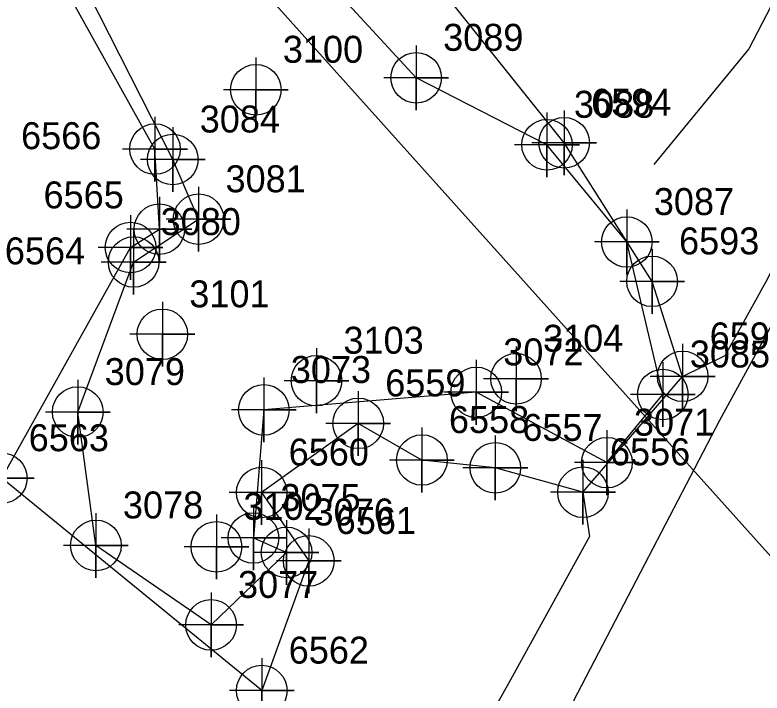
# Model space of a CAD drawing. Extents: x 2062781 to 2066835, y 358981 to 366501.
# Drawn here: x 2065606.8 to 2065676, y 364732.7 to 364795.6 of the extents above; entities that cross this region are included whole.
import ezdxf

# ---------------------------------------------------------------- set-up
doc = ezdxf.new("R2010")
doc.units = 0
for name, color, linetype in [('Exist DTM Breakline Underwater Cogo Number', 7, 'Continuous'), ('Exist DTM Breakline Underwater Cogo Point CELL', 7, 'Continuous'), ('Exist DTM Drainline', 7, 'Continuous'), ('Exist DTM Regular Point Underwater CELL', 7, 'Continuous'), ('Exist DTM Regular Point Underwater Cogo Number', 7, 'Continuous'), ('Exist DTM Ridgeline', 7, 'Continuous'), ('Exist DTM Ridgeline Cogo Number', 7, 'Continuous'), ('Exist DTM Ridgeline Cogo Point CELL', 7, 'Continuous'), ('PH Exist DTM Breakline', 7, 'Continuous')]:
    doc.layers.add(name, color=color, linetype=linetype)

msp = doc.modelspace()

# ---------------------------------------------------------------- linework, layer by layer
at = {"layer": 'Exist DTM Breakline Underwater Cogo Number'}
for points in [[(2065578.889, 364854.618), (2065687.958, 364732.994)], [(2065578.889, 364854.618), (2065687.958, 364732.994)], [(2065578.889, 364854.618), (2065687.958, 364732.994)], [(2065578.889, 364854.618), (2065687.958, 364732.994)], [(2065578.889, 364854.618), (2065687.958, 364732.994)], [(2065578.889, 364854.618), (2065687.958, 364732.994)], [(2065578.889, 364854.618), (2065687.958, 364732.994)], [(2065578.889, 364854.618), (2065687.958, 364732.994)], [(2065578.889, 364854.618), (2065687.958, 364732.994)], [(2065578.889, 364854.618), (2065687.958, 364732.994)], [(2065578.889, 364854.618), (2065687.958, 364732.994)], [(2065578.889, 364854.618), (2065687.958, 364732.994)], [(2065578.889, 364854.618), (2065687.958, 364732.994)], [(2065578.889, 364854.618), (2065687.958, 364732.994)], [(2065578.889, 364854.618), (2065687.958, 364732.994)], [(2065578.889, 364854.618), (2065687.958, 364732.994)], [(2065578.889, 364854.618), (2065687.958, 364732.994)], [(2065578.889, 364854.618), (2065687.958, 364732.994)], [(2065659.449, 364751.326), (2065668.688, 364762.072)], [(2065659.449, 364751.326), (2065668.688, 364762.072)], [(2065659.449, 364751.326), (2065668.688, 364762.072)], [(2065661.673, 364754.071), (2065666.85, 364760.395)], [(2065661.673, 364754.071), (2065666.85, 364760.395)], [(2065661.673, 364754.071), (2065666.85, 364760.395)], [(2065665.175, 364744.65), (2065672.12, 364758.014)], [(2065665.175, 364744.65), (2065672.12, 364758.014)], [(2065665.175, 364744.65), (2065672.12, 364758.014)]]:
    msp.add_lwpolyline(points, dxfattribs=at)
at = {"layer": 'Exist DTM Breakline Underwater Cogo Point CELL'}
for points in [[(2065643.992, 364792.754), (2065643.992, 364786.754), (2065643.992, 364789.754), (2065646.992, 364789.754), (2065640.992, 364789.754)], [(2065643.992, 364792.754), (2065643.992, 364786.754), (2065643.992, 364789.754), (2065646.992, 364789.754), (2065640.992, 364789.754)], [(2065643.992, 364792.754), (2065643.992, 364786.754), (2065643.992, 364789.754), (2065646.992, 364789.754), (2065640.992, 364789.754)], [(2065656.115, 364786.544), (2065656.115, 364780.544), (2065656.115, 364783.544), (2065659.115, 364783.544), (2065653.115, 364783.544)], [(2065656.115, 364786.544), (2065656.115, 364780.544), (2065656.115, 364783.544), (2065659.115, 364783.544), (2065653.115, 364783.544)], [(2065656.115, 364786.544), (2065656.115, 364780.544), (2065656.115, 364783.544), (2065659.115, 364783.544), (2065653.115, 364783.544)], [(2065621.436, 364785.18), (2065621.436, 364779.18), (2065621.436, 364782.18), (2065624.436, 364782.18), (2065618.436, 364782.18)], [(2065621.436, 364785.18), (2065621.436, 364779.18), (2065621.436, 364782.18), (2065624.436, 364782.18), (2065618.436, 364782.18)], [(2065621.436, 364785.18), (2065621.436, 364779.18), (2065621.436, 364782.18), (2065624.436, 364782.18), (2065618.436, 364782.18)], [(2065623.826, 364779.64), (2065623.826, 364773.64), (2065623.826, 364776.64), (2065626.826, 364776.64), (2065620.826, 364776.64)], [(2065623.826, 364779.64), (2065623.826, 364773.64), (2065623.826, 364776.64), (2065626.826, 364776.64), (2065620.826, 364776.64)], [(2065623.826, 364779.64), (2065623.826, 364773.64), (2065623.826, 364776.64), (2065626.826, 364776.64), (2065620.826, 364776.64)], [(2065663.513, 364777.53), (2065663.513, 364771.53), (2065663.513, 364774.53), (2065666.513, 364774.53), (2065660.513, 364774.53)], [(2065663.513, 364777.53), (2065663.513, 364771.53), (2065663.513, 364774.53), (2065666.513, 364774.53), (2065660.513, 364774.53)], [(2065663.513, 364777.53), (2065663.513, 364771.53), (2065663.513, 364774.53), (2065666.513, 364774.53), (2065660.513, 364774.53)], [(2065617.809, 364775.673), (2065617.809, 364769.673), (2065617.809, 364772.673), (2065620.809, 364772.673), (2065614.809, 364772.673)], [(2065617.809, 364775.673), (2065617.809, 364769.673), (2065617.809, 364772.673), (2065620.809, 364772.673), (2065614.809, 364772.673)], [(2065617.809, 364775.673), (2065617.809, 364769.673), (2065617.809, 364772.673), (2065620.809, 364772.673), (2065614.809, 364772.673)], [(2065649.563, 364763.591), (2065649.563, 364757.591), (2065649.563, 364760.591), (2065652.563, 364760.591), (2065646.563, 364760.591)], [(2065649.563, 364763.591), (2065649.563, 364757.591), (2065649.563, 364760.591), (2065652.563, 364760.591), (2065646.563, 364760.591)], [(2065649.563, 364763.591), (2065649.563, 364757.591), (2065649.563, 364760.591), (2065652.563, 364760.591), (2065646.563, 364760.591)], [(2065666.85, 364763.395), (2065666.85, 364757.395), (2065666.85, 364760.395), (2065669.85, 364760.395), (2065663.85, 364760.395)], [(2065666.85, 364763.395), (2065666.85, 364757.395), (2065666.85, 364760.395), (2065669.85, 364760.395), (2065663.85, 364760.395)], [(2065666.85, 364763.395), (2065666.85, 364757.395), (2065666.85, 364760.395), (2065669.85, 364760.395), (2065663.85, 364760.395)], [(2065629.875, 364761.959), (2065629.875, 364755.959), (2065629.875, 364758.959), (2065632.875, 364758.959), (2065626.875, 364758.959)], [(2065629.875, 364761.959), (2065629.875, 364755.959), (2065629.875, 364758.959), (2065632.875, 364758.959), (2065626.875, 364758.959)], [(2065629.875, 364761.959), (2065629.875, 364755.959), (2065629.875, 364758.959), (2065632.875, 364758.959), (2065626.875, 364758.959)], [(2065612.628, 364761.763), (2065612.628, 364755.763), (2065612.628, 364758.763), (2065615.628, 364758.763), (2065609.628, 364758.763)], [(2065612.628, 364761.763), (2065612.628, 364755.763), (2065612.628, 364758.763), (2065615.628, 364758.763), (2065609.628, 364758.763)], [(2065612.628, 364761.763), (2065612.628, 364755.763), (2065612.628, 364758.763), (2065615.628, 364758.763), (2065609.628, 364758.763)], [(2065661.673, 364757.071), (2065661.673, 364751.071), (2065661.673, 364754.071), (2065664.673, 364754.071), (2065658.673, 364754.071)], [(2065661.673, 364757.071), (2065661.673, 364751.071), (2065661.673, 364754.071), (2065664.673, 364754.071), (2065658.673, 364754.071)], [(2065661.673, 364757.071), (2065661.673, 364751.071), (2065661.673, 364754.071), (2065664.673, 364754.071), (2065658.673, 364754.071)], [(2065628.911, 364750.088), (2065628.911, 364744.088), (2065628.911, 364747.088), (2065631.911, 364747.088), (2065625.911, 364747.088)], [(2065628.911, 364750.088), (2065628.911, 364744.088), (2065628.911, 364747.088), (2065631.911, 364747.088), (2065625.911, 364747.088)], [(2065628.911, 364750.088), (2065628.911, 364744.088), (2065628.911, 364747.088), (2065631.911, 364747.088), (2065625.911, 364747.088)], [(2065614.317, 364749.399), (2065614.317, 364743.399), (2065614.317, 364746.399), (2065617.317, 364746.399), (2065611.317, 364746.399)], [(2065614.317, 364749.399), (2065614.317, 364743.399), (2065614.317, 364746.399), (2065617.317, 364746.399), (2065611.317, 364746.399)], [(2065614.317, 364749.399), (2065614.317, 364743.399), (2065614.317, 364746.399), (2065617.317, 364746.399), (2065611.317, 364746.399)], [(2065631.985, 364748.747), (2065631.985, 364742.747), (2065631.985, 364745.747), (2065634.985, 364745.747), (2065628.985, 364745.747)], [(2065631.985, 364748.747), (2065631.985, 364742.747), (2065631.985, 364745.747), (2065634.985, 364745.747), (2065628.985, 364745.747)], [(2065631.985, 364748.747), (2065631.985, 364742.747), (2065631.985, 364745.747), (2065634.985, 364745.747), (2065628.985, 364745.747)], [(2065624.985, 364742.028), (2065624.985, 364736.028), (2065624.985, 364739.028), (2065627.985, 364739.028), (2065621.985, 364739.028)], [(2065624.985, 364742.028), (2065624.985, 364736.028), (2065624.985, 364739.028), (2065627.985, 364739.028), (2065621.985, 364739.028)], [(2065624.985, 364742.028), (2065624.985, 364736.028), (2065624.985, 364739.028), (2065627.985, 364739.028), (2065621.985, 364739.028)]]:
    msp.add_lwpolyline(points, dxfattribs=at)
for centre in [(2065643.992, 364789.754), (2065643.992, 364789.754), (2065643.992, 364789.754), (2065656.115, 364783.544), (2065656.115, 364783.544), (2065656.115, 364783.544), (2065621.436, 364782.18), (2065621.436, 364782.18), (2065621.436, 364782.18), (2065623.826, 364776.64), (2065623.826, 364776.64), (2065623.826, 364776.64), (2065663.513, 364774.53), (2065663.513, 364774.53), (2065663.513, 364774.53), (2065617.809, 364772.673), (2065617.809, 364772.673), (2065617.809, 364772.673), (2065649.563, 364760.591), (2065649.563, 364760.591), (2065649.563, 364760.591), (2065666.85, 364760.395), (2065666.85, 364760.395), (2065666.85, 364760.395), (2065629.875, 364758.959), (2065629.875, 364758.959), (2065629.875, 364758.959), (2065612.628, 364758.763), (2065612.628, 364758.763), (2065612.628, 364758.763), (2065661.673, 364754.071), (2065661.673, 364754.071), (2065661.673, 364754.071), (2065628.911, 364747.088), (2065628.911, 364747.088), (2065628.911, 364747.088), (2065614.317, 364746.399), (2065614.317, 364746.399), (2065614.317, 364746.399), (2065631.985, 364745.747), (2065631.985, 364745.747), (2065631.985, 364745.747), (2065624.985, 364739.028), (2065624.985, 364739.028), (2065624.985, 364739.028)]:
    msp.add_circle(centre, 2.344, dxfattribs=at)
at = {"layer": 'Exist DTM Drainline'}
msp.add_line((2065661.673, 364754.071), (2065666.85, 364760.395), dxfattribs=at)
for points in [[(2065666.85, 364760.395), (2065663.513, 364774.53), (2065656.115, 364783.544), (2065643.992, 364789.754), (2065635.157, 364799.37), (2065621.194, 364826.469), (2065590.495, 364848.639), (2065578.889, 364854.618)], [(2065661.673, 364754.071), (2065649.563, 364760.591), (2065629.875, 364758.959), (2065628.911, 364747.088), (2065631.985, 364745.747), (2065624.985, 364739.028), (2065614.317, 364746.399), (2065612.628, 364758.763), (2065617.809, 364772.673), (2065623.826, 364776.64), (2065621.436, 364782.18), (2065611.693, 364801.446), (2065589.818, 364832.268), (2065575.191, 364845.715)]]:
    msp.add_lwpolyline(points, dxfattribs=at)
at = {"layer": 'Exist DTM Regular Point Underwater CELL'}
for points in [[(2065629.136, 364791.647), (2065629.136, 364785.647), (2065629.136, 364788.647), (2065632.136, 364788.647), (2065626.136, 364788.647)], [(2065620.471, 364768.972), (2065620.471, 364762.972), (2065620.471, 364765.972), (2065623.471, 364765.972), (2065617.471, 364765.972)], [(2065653.247, 364764.852), (2065653.247, 364758.852), (2065653.247, 364761.852), (2065656.247, 364761.852), (2065650.247, 364761.852)], [(2065634.753, 364764.671), (2065634.753, 364758.671), (2065634.753, 364761.671), (2065637.753, 364761.671), (2065631.753, 364761.671)], [(2065625.482, 364749.267), (2065625.482, 364743.267), (2065625.482, 364746.267), (2065628.482, 364746.267), (2065622.482, 364746.267)]]:
    msp.add_lwpolyline(points, dxfattribs=at)
for centre in [(2065629.136, 364788.647), (2065620.471, 364765.972), (2065634.753, 364761.671), (2065653.247, 364761.852), (2065625.482, 364746.267)]:
    msp.add_circle(centre, 2.344, dxfattribs=at)
at = {"layer": 'Exist DTM Ridgeline'}
for p, q in [((2065668.688, 364762.072), (2065672.63, 364764.011)), ((2065659.449, 364751.326), (2065668.688, 364762.072)), ((2065659.449, 364751.326), (2065660.055, 364747.209))]:
    msp.add_line(p, q, dxfattribs=at)
for points in [[(2065668.688, 364762.072), (2065665.853, 364770.88), (2065657.704, 364783.731), (2065626.106, 364823.214), (2065607.737, 364842.286), (2065598.43, 364846.293), (2065583.754, 364854.648)], [(2065617.525, 364774.017), (2065620.191, 364775.713), (2065619.788, 364783.147), (2065605.023, 364809.606)], [(2065659.449, 364751.326), (2065651.328, 364753.587), (2065644.528, 364754.315), (2065638.624, 364757.713), (2065629.674, 364751.302), (2065634.035, 364744.958), (2065629.681, 364732.94), (2065605.585, 364752.632), (2065617.525, 364774.017)]]:
    msp.add_lwpolyline(points, dxfattribs=at)
at = {"layer": 'Exist DTM Ridgeline Cogo Point CELL'}
for points in [[(2065619.788, 364786.147), (2065619.788, 364780.147), (2065619.788, 364783.147), (2065622.788, 364783.147), (2065616.788, 364783.147)], [(2065619.788, 364786.147), (2065619.788, 364780.147), (2065619.788, 364783.147), (2065622.788, 364783.147), (2065616.788, 364783.147)], [(2065619.788, 364786.147), (2065619.788, 364780.147), (2065619.788, 364783.147), (2065622.788, 364783.147), (2065616.788, 364783.147)], [(2065657.704, 364786.731), (2065657.704, 364780.731), (2065657.704, 364783.731), (2065660.704, 364783.731), (2065654.704, 364783.731)], [(2065657.704, 364786.731), (2065657.704, 364780.731), (2065657.704, 364783.731), (2065660.704, 364783.731), (2065654.704, 364783.731)], [(2065657.704, 364786.731), (2065657.704, 364780.731), (2065657.704, 364783.731), (2065660.704, 364783.731), (2065654.704, 364783.731)], [(2065620.191, 364778.713), (2065620.191, 364772.713), (2065620.191, 364775.713), (2065623.191, 364775.713), (2065617.191, 364775.713)], [(2065620.191, 364778.713), (2065620.191, 364772.713), (2065620.191, 364775.713), (2065623.191, 364775.713), (2065617.191, 364775.713)], [(2065620.191, 364778.713), (2065620.191, 364772.713), (2065620.191, 364775.713), (2065623.191, 364775.713), (2065617.191, 364775.713)], [(2065617.525, 364777.017), (2065617.525, 364771.017), (2065617.525, 364774.017), (2065620.525, 364774.017), (2065614.525, 364774.017)], [(2065617.525, 364777.017), (2065617.525, 364771.017), (2065617.525, 364774.017), (2065620.525, 364774.017), (2065614.525, 364774.017)], [(2065617.525, 364777.017), (2065617.525, 364771.017), (2065617.525, 364774.017), (2065620.525, 364774.017), (2065614.525, 364774.017)], [(2065665.853, 364773.88), (2065665.853, 364767.88), (2065665.853, 364770.88), (2065668.853, 364770.88), (2065662.853, 364770.88)], [(2065665.853, 364773.88), (2065665.853, 364767.88), (2065665.853, 364770.88), (2065668.853, 364770.88), (2065662.853, 364770.88)], [(2065665.853, 364773.88), (2065665.853, 364767.88), (2065665.853, 364770.88), (2065668.853, 364770.88), (2065662.853, 364770.88)], [(2065668.688, 364765.072), (2065668.688, 364759.072), (2065668.688, 364762.072), (2065671.688, 364762.072), (2065665.688, 364762.072)], [(2065668.688, 364765.072), (2065668.688, 364759.072), (2065668.688, 364762.072), (2065671.688, 364762.072), (2065665.688, 364762.072)], [(2065668.688, 364765.072), (2065668.688, 364759.072), (2065668.688, 364762.072), (2065671.688, 364762.072), (2065665.688, 364762.072)], [(2065638.624, 364760.713), (2065638.624, 364754.713), (2065638.624, 364757.713), (2065641.624, 364757.713), (2065635.624, 364757.713)], [(2065638.624, 364760.713), (2065638.624, 364754.713), (2065638.624, 364757.713), (2065641.624, 364757.713), (2065635.624, 364757.713)], [(2065638.624, 364760.713), (2065638.624, 364754.713), (2065638.624, 364757.713), (2065641.624, 364757.713), (2065635.624, 364757.713)], [(2065644.528, 364757.315), (2065644.528, 364751.315), (2065644.528, 364754.315), (2065647.528, 364754.315), (2065641.528, 364754.315)], [(2065644.528, 364757.315), (2065644.528, 364751.315), (2065644.528, 364754.315), (2065647.528, 364754.315), (2065641.528, 364754.315)], [(2065644.528, 364757.315), (2065644.528, 364751.315), (2065644.528, 364754.315), (2065647.528, 364754.315), (2065641.528, 364754.315)], [(2065651.328, 364756.587), (2065651.328, 364750.587), (2065651.328, 364753.587), (2065654.328, 364753.587), (2065648.328, 364753.587)], [(2065651.328, 364756.587), (2065651.328, 364750.587), (2065651.328, 364753.587), (2065654.328, 364753.587), (2065648.328, 364753.587)], [(2065651.328, 364756.587), (2065651.328, 364750.587), (2065651.328, 364753.587), (2065654.328, 364753.587), (2065648.328, 364753.587)], [(2065605.585, 364755.632), (2065605.585, 364749.632), (2065605.585, 364752.632), (2065608.585, 364752.632), (2065602.585, 364752.632)], [(2065605.585, 364755.632), (2065605.585, 364749.632), (2065605.585, 364752.632), (2065608.585, 364752.632), (2065602.585, 364752.632)], [(2065605.585, 364755.632), (2065605.585, 364749.632), (2065605.585, 364752.632), (2065608.585, 364752.632), (2065602.585, 364752.632)], [(2065629.674, 364754.302), (2065629.674, 364748.302), (2065629.674, 364751.302), (2065632.674, 364751.302), (2065626.674, 364751.302)], [(2065629.674, 364754.302), (2065629.674, 364748.302), (2065629.674, 364751.302), (2065632.674, 364751.302), (2065626.674, 364751.302)], [(2065629.674, 364754.302), (2065629.674, 364748.302), (2065629.674, 364751.302), (2065632.674, 364751.302), (2065626.674, 364751.302)], [(2065659.449, 364754.326), (2065659.449, 364748.326), (2065659.449, 364751.326), (2065662.449, 364751.326), (2065656.449, 364751.326)], [(2065659.449, 364754.326), (2065659.449, 364748.326), (2065659.449, 364751.326), (2065662.449, 364751.326), (2065656.449, 364751.326)], [(2065659.449, 364754.326), (2065659.449, 364748.326), (2065659.449, 364751.326), (2065662.449, 364751.326), (2065656.449, 364751.326)], [(2065634.035, 364747.958), (2065634.035, 364741.958), (2065634.035, 364744.958), (2065637.035, 364744.958), (2065631.035, 364744.958)], [(2065634.035, 364747.958), (2065634.035, 364741.958), (2065634.035, 364744.958), (2065637.035, 364744.958), (2065631.035, 364744.958)], [(2065634.035, 364747.958), (2065634.035, 364741.958), (2065634.035, 364744.958), (2065637.035, 364744.958), (2065631.035, 364744.958)], [(2065629.681, 364735.94), (2065629.681, 364729.94), (2065629.681, 364732.94), (2065632.681, 364732.94), (2065626.681, 364732.94)], [(2065629.681, 364735.94), (2065629.681, 364729.94), (2065629.681, 364732.94), (2065632.681, 364732.94), (2065626.681, 364732.94)], [(2065629.681, 364735.94), (2065629.681, 364729.94), (2065629.681, 364732.94), (2065632.681, 364732.94), (2065626.681, 364732.94)]]:
    msp.add_lwpolyline(points, dxfattribs=at)
for centre in [(2065619.788, 364783.147), (2065619.788, 364783.147), (2065619.788, 364783.147), (2065657.704, 364783.731), (2065657.704, 364783.731), (2065657.704, 364783.731), (2065620.191, 364775.713), (2065620.191, 364775.713), (2065620.191, 364775.713), (2065617.525, 364774.017), (2065617.525, 364774.017), (2065617.525, 364774.017), (2065665.853, 364770.88), (2065665.853, 364770.88), (2065665.853, 364770.88), (2065668.688, 364762.072), (2065668.688, 364762.072), (2065668.688, 364762.072), (2065638.624, 364757.713), (2065638.624, 364757.713), (2065638.624, 364757.713), (2065644.528, 364754.315), (2065644.528, 364754.315), (2065644.528, 364754.315), (2065651.328, 364753.587), (2065651.328, 364753.587), (2065651.328, 364753.587), (2065605.585, 364752.632), (2065605.585, 364752.632), (2065605.585, 364752.632), (2065629.674, 364751.302), (2065629.674, 364751.302), (2065629.674, 364751.302), (2065659.449, 364751.326), (2065659.449, 364751.326), (2065659.449, 364751.326), (2065634.035, 364744.958), (2065634.035, 364744.958), (2065634.035, 364744.958), (2065629.681, 364732.94), (2065629.681, 364732.94), (2065629.681, 364732.94)]:
    msp.add_circle(centre, 2.344, dxfattribs=at)
at = {"layer": 'PH Exist DTM Breakline'}
for points in [[(2065672.63, 364764.011), (2065676.57, 364771.142), (2065681.646, 364781.663), (2065685.34, 364789.893), (2065691.464, 364802.007), (2065698.077, 364815.025), (2065704.38, 364829.299), (2065710.314, 364841.294), (2065716.074, 364853.172), (2065722.357, 364866.676), (2065730.585, 364882.115), (2065736.497, 364893.694), (2065742.26, 364904.885), (2065750.001, 364919.692), (2065758.59, 364936.712), (2065767.71, 364953.067)], [(2065672.12, 364758.014), (2065678.606, 364769.899), (2065690.683, 364795.887), (2065701.1, 364816.759), (2065716.565, 364847.236), (2065731.432, 364877.68), (2065744.317, 364903.772), (2065758.506, 364931.934), (2065768.538, 364951.798)], [(2065711, 364874.273), (2065698.83, 364841.003), (2065686.241, 364814.471), (2065674.826, 364792.45), (2065666.013, 364781.721)], [(2065660.055, 364747.209), (2065652.741, 364733.937), (2065647.303, 364724.194), (2065634.609, 364697.381), (2065633.332, 364695.064), (2065619.026, 364697.737), (2065609.035, 364699.536), (2065598.944, 364701.956), (2065587.109, 364704.965), (2065580.607, 364708.548), (2065571.794, 364715.589), (2065559.499, 364725.902), (2065541.438, 364743.301), (2065532.025, 364751.239), (2065520.496, 364760.955), (2065511.711, 364768.873), (2065500.523, 364778.999), (2065493.107, 364785.371), (2065487.239, 364790.187), (2065477.926, 364797.523), (2065465.26, 364806.835), (2065452.164, 364818.789)], [(2065639.685, 364692.996), (2065645.179, 364704.75), (2065652.352, 364720.033), (2065665.175, 364744.65), (2065672.12, 364758.014)]]:
    msp.add_lwpolyline(points, dxfattribs=at)

# ---------------------------------------------------------------- texts
at = {"layer": 'Exist DTM Breakline Underwater Cogo Number'}
for s, p in [('3089', (2065646.492, 364792.254)), ('3089', (2065646.492, 364792.254)), ('3089', (2065646.492, 364792.254)), ('3088', (2065658.615, 364786.044)), ('3088', (2065658.615, 364786.044)), ('3088', (2065658.615, 364786.044)), ('3084', (2065623.936, 364784.68)), ('3084', (2065623.936, 364784.68)), ('3084', (2065623.936, 364784.68)), ('3081', (2065626.326, 364779.14)), ('3081', (2065626.326, 364779.14)), ('3081', (2065626.326, 364779.14)), ('3087', (2065666.013, 364777.03)), ('3087', (2065666.013, 364777.03)), ('3087', (2065666.013, 364777.03)), ('3080', (2065620.309, 364775.173)), ('3080', (2065620.309, 364775.173)), ('3080', (2065620.309, 364775.173)), ('3101', (2065622.971, 364768.472)), ('3101', (2065622.971, 364768.472)), ('3101', (2065622.971, 364768.472)), ('3072', (2065652.063, 364763.091)), ('3072', (2065652.063, 364763.091)), ('3072', (2065652.063, 364763.091)), ('3085', (2065669.35, 364762.895)), ('3085', (2065669.35, 364762.895)), ('3085', (2065669.35, 364762.895)), ('3073', (2065632.375, 364761.459)), ('3073', (2065632.375, 364761.459)), ('3073', (2065632.375, 364761.459)), ('3079', (2065615.128, 364761.264)), ('3079', (2065615.128, 364761.264)), ('3079', (2065615.128, 364761.264)), ('3071', (2065664.173, 364756.571)), ('3071', (2065664.173, 364756.571)), ('3071', (2065664.173, 364756.571)), ('3075', (2065631.411, 364749.588)), ('3075', (2065631.411, 364749.588)), ('3075', (2065631.411, 364749.588)), ('3078', (2065616.817, 364748.899)), ('3078', (2065616.817, 364748.899)), ('3078', (2065616.817, 364748.899)), ('3076', (2065634.485, 364748.247)), ('3076', (2065634.485, 364748.247)), ('3076', (2065634.485, 364748.247)), ('3077', (2065627.485, 364741.528)), ('3077', (2065627.485, 364741.528)), ('3077', (2065627.485, 364741.528))]:
    msp.add_text(s, height=2.5, dxfattribs=at).set_placement(p)
at = {"layer": 'Exist DTM Regular Point Underwater Cogo Number'}
for s, p in [('3100', (2065631.636, 364791.147)), ('3100', (2065631.636, 364791.147)), ('3100', (2065631.636, 364791.147)), ('3104', (2065655.747, 364764.352)), ('3104', (2065655.747, 364764.352)), ('3104', (2065655.747, 364764.352)), ('3103', (2065637.253, 364764.171)), ('3103', (2065637.253, 364764.171)), ('3103', (2065637.253, 364764.171)), ('3102', (2065627.982, 364748.767)), ('3102', (2065627.982, 364748.767)), ('3102', (2065627.982, 364748.767))]:
    msp.add_text(s, height=2.5, dxfattribs=at).set_placement(p)
at = {"layer": 'Exist DTM Ridgeline Cogo Number'}
for s, p in [('6594', (2065660.204, 364786.231)), ('6594', (2065660.204, 364786.231)), ('6594', (2065660.204, 364786.231)), ('6566', (2065607.38, 364783.135)), ('6566', (2065607.38, 364783.135)), ('6566', (2065607.38, 364783.135)), ('6565', (2065609.459, 364777.646)), ('6565', (2065609.459, 364777.646)), ('6565', (2065609.459, 364777.646)), ('6593', (2065668.353, 364773.38)), ('6593', (2065668.353, 364773.38)), ('6593', (2065668.353, 364773.38)), ('6564', (2065605.872, 364772.457)), ('6564', (2065605.872, 364772.457)), ('6564', (2065605.872, 364772.457)), ('6592', (2065671.188, 364764.572)), ('6592', (2065671.188, 364764.572)), ('6592', (2065671.188, 364764.572)), ('6559', (2065641.124, 364760.213)), ('6559', (2065641.124, 364760.213)), ('6559', (2065641.124, 364760.213)), ('6558', (2065647.028, 364756.816)), ('6558', (2065647.028, 364756.816)), ('6558', (2065647.028, 364756.816)), ('6557', (2065653.828, 364756.087)), ('6557', (2065653.828, 364756.087)), ('6557', (2065653.828, 364756.087)), ('6563', (2065608.085, 364755.132)), ('6563', (2065608.085, 364755.132)), ('6563', (2065608.085, 364755.132)), ('6560', (2065632.174, 364753.802)), ('6560', (2065632.174, 364753.802)), ('6560', (2065632.174, 364753.802)), ('6556', (2065661.949, 364753.826)), ('6556', (2065661.949, 364753.826)), ('6556', (2065661.949, 364753.826)), ('6561', (2065636.535, 364747.458)), ('6561', (2065636.535, 364747.458)), ('6561', (2065636.535, 364747.458)), ('6562', (2065632.181, 364735.44)), ('6562', (2065632.181, 364735.44)), ('6562', (2065632.181, 364735.44))]:
    msp.add_text(s, height=2.5, dxfattribs=at).set_placement(p)

doc.saveas('drawing.dxf')
